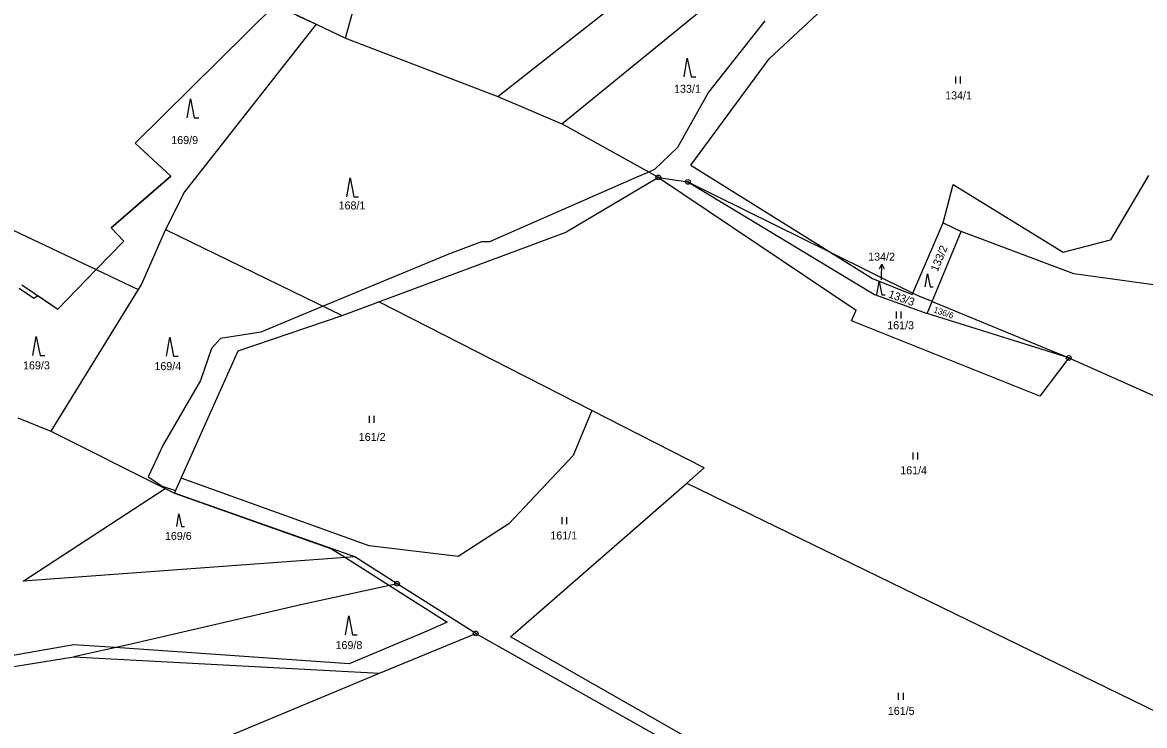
# Model space of a CAD drawing. Extents: x -439246 to -433691, y -1130252 to -1121148.
# Drawn here: x -436743.8 to -436505.5, y -1123470.7 to -1123321.5 of the extents above; entities that cross this region are included whole.
import ezdxf

# ---------------------------------------------------------------- set-up
doc = ezdxf.new("R2010")
doc.units = 0
for name, color, linetype in [('Vrstva 1', 7, 'Continuous'), ('Vrstva 16', 7, 'Continuous'), ('Vrstva 18', 7, 'Continuous'), ('Vrstva 24', 7, 'Continuous'), ('Vrstva 25', 7, 'Continuous'), ('Vrstva 52', 7, 'Continuous'), ('Vrstva 6', 7, 'Continuous')]:
    doc.layers.add(name, color=color, linetype=linetype)

msp = doc.modelspace()

# ---------------------------------------------------------------- linework, layer by layer
at = {"layer": 'Vrstva 1'}
for p, q in [((-436608.73, -1123354.37), (-436629.21, -1123342.97)), ((-436601.8, -1123351.76), (-436572.09, -1123370.32)), ((-436608.73, -1123354.37), (-436628.19, -1123365.93)), ((-436608.73, -1123354.37), (-436602.44, -1123355.33)), ((-436608.73, -1123354.37), (-436566.74, -1123382.58)), ((-436602.44, -1123355.33), (-436562.81, -1123379.25)), ((-436602.44, -1123355.33), (-436572.09, -1123370.32)), ((-436554.67, -1123378.92), (-436548.22, -1123364.03)), ((-436550.59, -1123380.72), (-436544.45, -1123365.88)), ((-436572.09, -1123370.32), (-436554.67, -1123378.92)), ((-436572.09, -1123370.32), (-436563.28, -1123375.82)), ((-436554.81, -1123379.24), (-436554.67, -1123378.92)), ((-436554.67, -1123378.92), (-436553.17, -1123379.66)), ((-436550.59, -1123380.72), (-436553.17, -1123379.66)), ((-436551.65, -1123383.29), (-436550.59, -1123380.72)), ((-436550.59, -1123380.72), (-436521.57, -1123392.69)), ((-436521.57, -1123392.69), (-436551.65, -1123383.29)), ((-436521.57, -1123392.69), (-436527.69, -1123400.83)), ((-436521.57, -1123392.69), (-436492.31, -1123405.7))]:
    msp.add_line(p, q, dxfattribs=at)
for points in [[(-437011.55, -1123212.8), (-436944.41, -1123288.82), (-436920.19, -1123295.72), (-436884.55, -1123305.49), (-436852.33, -1123314.53), (-436823.29, -1123325.68), (-436809.56, -1123318.17), (-436781.01, -1123333.81), (-436786.43, -1123346.31), (-436728.08, -1123373.94)], [(-436629.21, -1123342.97), (-436578.3, -1123301.45)], [(-436675.19, -1123324.79), (-436669.42, -1123303.95)], [(-436585.19, -1123329.18), (-436561.67, -1123307.25)], [(-436719.84, -1123347.13), (-436690.08, -1123317.77)], [(-436690.08, -1123317.77), (-436681.39, -1123321.87)], [(-436642.82, -1123337.19), (-436620, -1123319.33)], [(-436681.39, -1123321.87), (-436709.36, -1123357.43)], [(-436681.39, -1123321.87), (-436675.19, -1123324.79)], [(-436675.19, -1123324.79), (-436642.82, -1123337.19)], [(-436601.8, -1123351.76), (-436585.19, -1123329.18)], [(-436642.82, -1123337.19), (-436629.21, -1123342.97)], [(-436712.28, -1123354.12), (-436719.84, -1123347.13)], [(-436712.28, -1123354.12), (-436724.95, -1123365.1)], [(-436504.61, -1123353.95), (-436512.73, -1123367.62)], [(-436548.22, -1123364.03), (-436546.15, -1123355.9)], [(-436546.15, -1123355.9), (-436522.73, -1123370.22)], [(-436709.36, -1123357.43), (-436713.36, -1123365.44)], [(-436722.21, -1123367.92), (-436724.95, -1123365.1)], [(-436713.36, -1123365.44), (-436675.88, -1123383.68)], [(-436668.11, -1123380.79), (-436628.19, -1123365.93)], [(-436548.22, -1123364.03), (-436544.45, -1123365.88)], [(-436520.53, -1123374.88), (-436544.45, -1123365.88)], [(-436728.08, -1123373.94), (-436722.21, -1123367.92)], [(-436522.73, -1123370.22), (-436512.73, -1123367.62)], [(-436736.26, -1123382.33), (-436728.08, -1123373.94)], [(-436728.08, -1123373.94), (-436719.16, -1123378.16)], [(-436502.03, -1123377.4), (-436520.53, -1123374.88)], [(-436743.91, -1123377.19), (-436736.26, -1123382.33)], [(-436563.28, -1123375.82), (-436554.81, -1123379.24)], [(-436562.81, -1123379.25), (-436551.65, -1123383.29)], [(-436675.88, -1123383.68), (-436668.11, -1123380.79)], [(-436697.95, -1123391.18), (-436675.88, -1123383.68)], [(-436710.07, -1123418.21), (-436697.95, -1123391.18)], [(-436711.49, -1123421.38), (-436710.07, -1123418.21)], [(-436673.17, -1123434.95), (-436711.49, -1123421.38)], [(-436664.21, -1123440.62), (-436673.17, -1123434.95)], [(-436647.52, -1123451.18), (-436664.21, -1123440.62)], [(-436667.95, -1123459.59), (-436647.52, -1123451.18)], [(-436647.52, -1123451.18), (-436588.92, -1123484.15)], [(-436754.03, -1123459.53), (-436732.87, -1123456.18)], [(-436732.87, -1123456.18), (-436667.95, -1123459.59)], [(-436699.15, -1123472.66), (-436667.95, -1123459.59)]]:
    msp.add_lwpolyline(points, dxfattribs=at)
at = {"layer": 'Vrstva 16'}
msp.add_line((-436561.34, -1123375.8), (-436561.28, -1123372.8), dxfattribs=at)
for points in [[(-436561.8, -1123373.79), (-436561.28, -1123372.8), (-436560.8, -1123373.81)], [(-436561.35, -1123376.12), (-436561.34, -1123375.8)]]:
    msp.add_lwpolyline(points, dxfattribs=at)
at = {"layer": 'Vrstva 24'}
for centre, radius in [((-436608.73, -1123354.37), 0.5), ((-436608.73, -1123354.37), 0.1), ((-436602.44, -1123355.33), 0.5), ((-436602.44, -1123355.33), 0.1), ((-436521.57, -1123392.69), 0.5), ((-436521.57, -1123392.69), 0.1), ((-436664.21, -1123440.62), 0.5), ((-436664.21, -1123440.62), 0.1), ((-436647.52, -1123451.18), 0.5), ((-436647.52, -1123451.18), 0.1)]:
    msp.add_circle(centre, radius, dxfattribs=at)
at = {"layer": 'Vrstva 25'}
for p, q in [((-436545.58, -1123334.46), (-436545.58, -1123332.96)), ((-436544.58, -1123334.46), (-436544.58, -1123332.96)), ((-436558.13, -1123384.34), (-436558.13, -1123382.84)), ((-436557.13, -1123384.34), (-436557.13, -1123382.84)), ((-436670.08, -1123406.5), (-436670.08, -1123405)), ((-436669.08, -1123406.5), (-436669.08, -1123405)), ((-436554.6, -1123414.24), (-436554.6, -1123412.74)), ((-436553.6, -1123414.24), (-436553.6, -1123412.74)), ((-436629.18, -1123427.99), (-436629.18, -1123426.49)), ((-436628.18, -1123427.99), (-436628.18, -1123426.49)), ((-436557.7, -1123465.29), (-436557.7, -1123463.79)), ((-436556.7, -1123465.29), (-436556.7, -1123463.79))]:
    msp.add_line(p, q, dxfattribs=at)
for points in [[(-436603.28, -1123333.06), (-436602.58, -1123329.06), (-436601.78, -1123333.06), (-436600.78, -1123333.06)], [(-436708.78, -1123341.72), (-436708.08, -1123337.72), (-436707.28, -1123341.72), (-436706.28, -1123341.72)], [(-436674.88, -1123358.48), (-436674.18, -1123354.48), (-436673.38, -1123358.48), (-436672.38, -1123358.48)], [(-436552.09, -1123377.63), (-436551.6, -1123374.83), (-436551.04, -1123377.63), (-436550.34, -1123377.63)], [(-436562.34, -1123379.28), (-436561.85, -1123376.48), (-436561.29, -1123379.28), (-436560.59, -1123379.28)], [(-436741.53, -1123392.17), (-436740.83, -1123388.17), (-436740.03, -1123392.17), (-436739.03, -1123392.17)], [(-436713.19, -1123392.29), (-436712.49, -1123388.29), (-436711.69, -1123392.29), (-436710.69, -1123392.29)], [(-436711.01, -1123428.45), (-436710.54, -1123425.77), (-436710, -1123428.45), (-436709.33, -1123428.45)], [(-436675.18, -1123451.46), (-436674.48, -1123447.46), (-436673.68, -1123451.46), (-436672.68, -1123451.46)]]:
    msp.add_lwpolyline(points, dxfattribs=at)
at = {"layer": 'Vrstva 52'}
for points in [[(-436744.45, -1123377.87), (-436741.36, -1123380.01), (-436740.94, -1123379.73), (-436740.53, -1123379.46), (-436736.26, -1123382.33), (-436728.08, -1123373.94), (-436722.21, -1123367.92), (-436724.95, -1123365.1), (-436712.28, -1123354.12), (-436719.84, -1123347.13), (-436690.22, -1123317.9)], [(-436685.56, -1123319.9), (-436681.39, -1123321.87), (-436675.19, -1123324.79), (-436642.82, -1123337.19), (-436620, -1123319.33)], [(-436586.11, -1123321.15), (-436598.06, -1123336.29)], [(-436598.06, -1123336.29), (-436604.67, -1123348.02), (-436609.57, -1123352.71), (-436610.21, -1123352.99), (-436610.77, -1123353.23), (-436613.3, -1123354.34), (-436644.55, -1123368.06), (-436646.25, -1123368.06), (-436653.08, -1123370.62), (-436679.87, -1123381.74), (-436693.17, -1123387.26), (-436701.7, -1123388.54), (-436703.62, -1123390.67), (-436705.96, -1123397.49), (-436713.85, -1123411.14), (-436717.05, -1123417.97), (-436716.93, -1123418.04), (-436714.07, -1123419.89), (-436711.26, -1123420.86), (-436711.49, -1123421.38), (-436678.14, -1123433.19), (-436675.14, -1123435.09), (-436665.85, -1123440.98), (-436653.55, -1123448.78), (-436657.56, -1123450.59), (-436674.4, -1123457.63), (-436724.06, -1123454.19), (-436732.83, -1123453.58), (-436758.43, -1123458.06)]]:
    msp.add_lwpolyline(points, dxfattribs=at)
at = {"layer": 'Vrstva 6'}
for points in [[(-436713.36, -1123365.44), (-436718.49, -1123377.07)], [(-436718.49, -1123377.07), (-436719.16, -1123378.16)], [(-436719.16, -1123378.16), (-436737.72, -1123408.27)], [(-436622.88, -1123403.88), (-436668.11, -1123380.79)], [(-436567.69, -1123384.84), (-436566.74, -1123382.58)], [(-436527.69, -1123400.83), (-436567.69, -1123384.84)], [(-436622.88, -1123403.88), (-436626.8, -1123413.42)], [(-436599.01, -1123416.06), (-436622.88, -1123403.88)], [(-436744.73, -1123405.44), (-436737.72, -1123408.27)], [(-436737.72, -1123408.27), (-436713.44, -1123420.41)], [(-436626.8, -1123413.42), (-436640.48, -1123427.95)], [(-436602.71, -1123419.29), (-436599.01, -1123416.06)], [(-436670.12, -1123432.58), (-436710.07, -1123418.21)], [(-436743.62, -1123440.06), (-436713.44, -1123420.41)], [(-436713.44, -1123420.41), (-436711.49, -1123421.38)], [(-436640.12, -1123451.94), (-436602.71, -1123419.29)], [(-436602.71, -1123419.29), (-436499.91, -1123469.32)], [(-436640.48, -1123427.95), (-436651.21, -1123434.87)], [(-436651.21, -1123434.87), (-436670.12, -1123432.58)], [(-436673.17, -1123434.95), (-436743.62, -1123440.06)], [(-436664.21, -1123440.62), (-436684.64, -1123445.09)], [(-436684.64, -1123445.09), (-436721.32, -1123453.57)], [(-436721.32, -1123453.57), (-436732.87, -1123456.18)], [(-436576.19, -1123488.38), (-436640.12, -1123451.94)]]:
    msp.add_lwpolyline(points, dxfattribs=at)

# ---------------------------------------------------------------- texts
at = {"layer": 'Vrstva 16'}
msp.add_text('134/2', height=1.7, dxfattribs=at).set_placement((-436564.17, -1123372.05))
at = {"layer": 'Vrstva 18'}
for s, height, p in [('133/1', 1.7, (-436605.39, -1123336.41)), ('134/1', 1.7, (-436547.82, -1123337.82)), ('169/9', 1.7, (-436712.16, -1123347.3)), ('168/1', 1.7, (-436676.63, -1123361.18)), ('134/2', 0.1, (-436561.35, -1123376.12)), ('161/3', 1.7, (-436560.13, -1123386.61)), ('169/3', 1.7, (-436743.64, -1123395.13)), ('169/4', 1.7, (-436715.74, -1123395.29)), ('161/2', 1.7, (-436672.34, -1123410.32)), ('161/4', 1.7, (-436557.36, -1123417.41)), ('169/6', 1.7, (-436713.51, -1123431.34)), ('161/1', 1.7, (-436631.67, -1123431.24)), ('169/8', 1.7, (-436677.28, -1123454.51)), ('161/5', 1.7, (-436560, -1123468.47))]:
    msp.add_text(s, height=height, dxfattribs=at).set_placement(p)
for s, height, rotation, p in [('133/2', 1.7, 67.5322, (-436549.42, -1123374.52)), ('133/3', 1.7, 340.0994, (-436560.03, -1123379.8)), ('136/6', 1.3, 340.846, (-436550.4, -1123382.99))]:
    msp.add_text(s, height=height, rotation=rotation, dxfattribs=at).set_placement(p)

doc.saveas('drawing.dxf')
